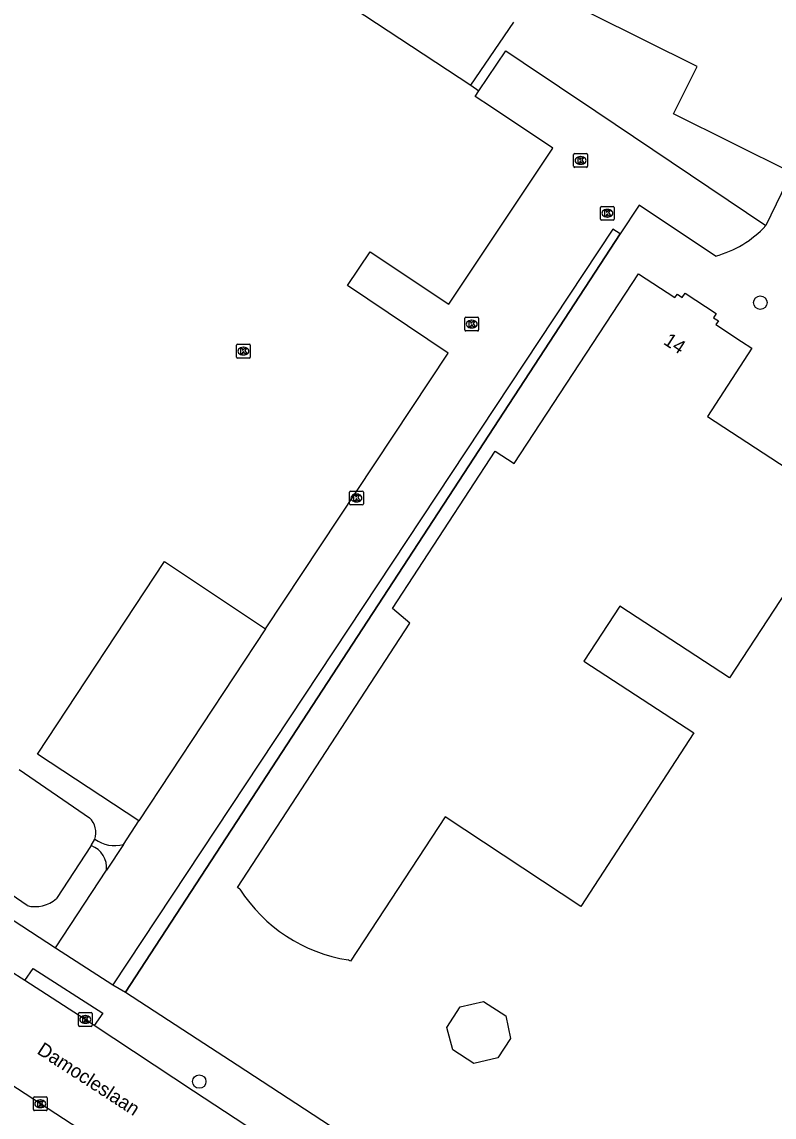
# Model space of a CAD drawing. Extents: x 162186 to 163152, y 385513 to 386513.
# Drawn here: x 162682 to 162736.6, y 386298.9 to 386378.5 of the extents above; entities that cross this region are included whole.
import ezdxf

# ---------------------------------------------------------------- set-up
doc = ezdxf.new("R2010")
doc.units = 0
for name, color, linetype in [('IMGEO_Boom', 7, 'Continuous'), ('IMGEO_Groenvoorziening', 7, 'Continuous'), ('IMGEO_Hek', 7, 'Continuous'), ('IMGEO_Kolk', 7, 'Continuous'), ('IMGEO_Meer_plas_ven_vijver', 7, 'Continuous'), ('IMGEO_Openbare_ruimte_label', 7, 'Continuous'), ('IMGEO_Pand', 7, 'Continuous'), ('IMGEO_Pand_nummerreeks', 7, 'Continuous'), ('IMGEO_Parkeervlak_open', 7, 'Continuous'), ('IMGEO_Rijbaan_lokaal_gesloten', 7, 'Continuous'), ('IMGEO_Rijbaan_lokaal_open', 7, 'Continuous'), ('IMGEO_Terreindeel_zand', 7, 'Continuous'), ('IMGEO_Voetpad_gesloten', 7, 'Continuous'), ('IMGEO_Voetpad_open', 7, 'Continuous')]:
    doc.layers.add(name, color=color, linetype=linetype)

msp = doc.modelspace()

# ---------------------------------------------------------------- linework, layer by layer
at = {"layer": 'IMGEO_Boom'}
for centre in [(162735.632, 386358.102), (162694.849, 386301.472)]:
    msp.add_circle(centre, 0.489, dxfattribs=at)
at = {"layer": 'IMGEO_Groenvoorziening'}
for points in [[(162684.07, 386391.658), (162688.009, 386391.4), (162714.583, 386373.904), (162715.179, 386373.511)], [(162725.455, 386363.095), (162689.488, 386307.968)]]:
    msp.add_lwpolyline(points, dxfattribs=at)
at = {"layer": 'IMGEO_Hek'}
for points in [[(162714.583, 386373.904), (162717.725, 386378.501)], [(162689.488, 386307.968), (162725.455, 386363.095)]]:
    msp.add_lwpolyline(points, dxfattribs=at)
at = {"layer": 'IMGEO_Kolk'}
for p, q in [((162722.065, 386368.014), (162722.065, 386368.866)), ((162722.14, 386368.94), (162722.992, 386368.94)), ((162722.553, 386368.72), (162722.578, 386368.72)), ((162723.066, 386368.866), (162723.066, 386368.014)), ((162722.992, 386367.94), (162722.14, 386367.94)), ((162722.576, 386368.16), (162722.551, 386368.16)), ((162724.015, 386364.174), (162724.015, 386365.026)), ((162724.09, 386365.1), (162724.942, 386365.1)), ((162724.503, 386364.88), (162724.528, 386364.88)), ((162725.016, 386365.026), (162725.016, 386364.174)), ((162724.942, 386364.1), (162724.09, 386364.1)), ((162724.526, 386364.32), (162724.501, 386364.32)), ((162714.158, 386356.117), (162714.158, 386356.969)), ((162714.233, 386357.043), (162715.085, 386357.043)), ((162714.646, 386356.823), (162714.671, 386356.823)), ((162715.159, 386356.969), (162715.159, 386356.117)), ((162715.085, 386356.043), (162714.233, 386356.043)), ((162714.669, 386356.263), (162714.644, 386356.263)), ((162697.56, 386354.15), (162697.56, 386355.002)), ((162697.635, 386355.076), (162698.487, 386355.076)), ((162698.561, 386355.002), (162698.561, 386354.15)), ((162698.071, 386354.296), (162698.046, 386354.296)), ((162698.048, 386354.856), (162698.073, 386354.856)), ((162698.487, 386354.076), (162697.635, 386354.076)), ((162705.776, 386343.474), (162705.776, 386344.326)), ((162705.851, 386344.4), (162706.703, 386344.4)), ((162706.264, 386344.18), (162706.289, 386344.18)), ((162706.777, 386344.326), (162706.777, 386343.474)), ((162706.703, 386343.4), (162705.851, 386343.4)), ((162706.287, 386343.62), (162706.262, 386343.62)), ((162686.063, 386305.563), (162686.063, 386306.415)), ((162686.138, 386306.489), (162686.99, 386306.489)), ((162687.064, 386306.415), (162687.064, 386305.563)), ((162686.574, 386305.709), (162686.549, 386305.709)), ((162686.551, 386306.269), (162686.576, 386306.269)), ((162686.99, 386305.489), (162686.138, 386305.489)), ((162682.79, 386299.434), (162682.79, 386300.286)), ((162682.865, 386300.36), (162683.717, 386300.36)), ((162683.278, 386300.14), (162683.303, 386300.14)), ((162683.791, 386300.286), (162683.791, 386299.434)), ((162683.717, 386299.36), (162682.865, 386299.36)), ((162683.301, 386299.58), (162683.276, 386299.58))]:
    msp.add_line(p, q, dxfattribs=at)
for points in [[(162722.065, 386368.014), (162722.065, 386368.866)], [(162722.14, 386368.94), (162722.992, 386368.94)], [(162722.386, 386368.64), (162722.509, 386368.64), (162722.509, 386368.489), (162722.639, 386368.64), (162722.803, 386368.64), (162722.657, 386368.489), (162722.81, 386368.24), (162722.658, 386368.24), (162722.573, 386368.404), (162722.509, 386368.337), (162722.509, 386368.24), (162722.386, 386368.24), (162722.386, 386368.64)], [(162723.066, 386368.866), (162723.066, 386368.014)], [(162722.992, 386367.94), (162722.14, 386367.94)], [(162724.015, 386364.174), (162724.015, 386365.026)], [(162724.09, 386365.1), (162724.942, 386365.1)], [(162724.336, 386364.8), (162724.459, 386364.8), (162724.459, 386364.649), (162724.589, 386364.8), (162724.753, 386364.8), (162724.607, 386364.649), (162724.76, 386364.4), (162724.608, 386364.4), (162724.523, 386364.564), (162724.459, 386364.497), (162724.459, 386364.4), (162724.336, 386364.4), (162724.336, 386364.8)], [(162725.016, 386365.026), (162725.016, 386364.174)], [(162724.942, 386364.1), (162724.09, 386364.1)], [(162714.158, 386356.117), (162714.158, 386356.969)], [(162714.233, 386357.043), (162715.085, 386357.043)], [(162714.479, 386356.743), (162714.602, 386356.743), (162714.602, 386356.592), (162714.732, 386356.743), (162714.896, 386356.743), (162714.75, 386356.592), (162714.903, 386356.343), (162714.751, 386356.343), (162714.666, 386356.507), (162714.602, 386356.44), (162714.602, 386356.343), (162714.479, 386356.343), (162714.479, 386356.743)], [(162715.159, 386356.969), (162715.159, 386356.117)], [(162715.085, 386356.043), (162714.233, 386356.043)], [(162697.56, 386354.15), (162697.56, 386355.002)], [(162697.635, 386355.076), (162698.487, 386355.076)], [(162698.561, 386355.002), (162698.561, 386354.15)], [(162697.881, 386354.776), (162698.004, 386354.776), (162698.004, 386354.625), (162698.134, 386354.776), (162698.298, 386354.776), (162698.152, 386354.625), (162698.305, 386354.376), (162698.153, 386354.376), (162698.068, 386354.54), (162698.004, 386354.473), (162698.004, 386354.376), (162697.881, 386354.376), (162697.881, 386354.776)], [(162698.487, 386354.076), (162697.635, 386354.076)], [(162705.776, 386343.474), (162705.776, 386344.326)], [(162705.851, 386344.4), (162706.703, 386344.4)], [(162706.097, 386344.1), (162706.22, 386344.1), (162706.22, 386343.949), (162706.35, 386344.1), (162706.514, 386344.1), (162706.368, 386343.949), (162706.521, 386343.7), (162706.369, 386343.7), (162706.284, 386343.864), (162706.22, 386343.797), (162706.22, 386343.7), (162706.097, 386343.7), (162706.097, 386344.1)], [(162706.777, 386344.326), (162706.777, 386343.474)], [(162706.703, 386343.4), (162705.851, 386343.4)], [(162686.063, 386305.563), (162686.063, 386306.415)], [(162686.138, 386306.489), (162686.99, 386306.489)], [(162687.064, 386306.415), (162687.064, 386305.563)], [(162686.384, 386306.189), (162686.507, 386306.189), (162686.507, 386306.038), (162686.637, 386306.189), (162686.801, 386306.189), (162686.655, 386306.038), (162686.808, 386305.789), (162686.656, 386305.789), (162686.571, 386305.953), (162686.507, 386305.886), (162686.507, 386305.789), (162686.384, 386305.789), (162686.384, 386306.189)], [(162686.99, 386305.489), (162686.138, 386305.489)], [(162682.79, 386299.434), (162682.79, 386300.286)], [(162682.865, 386300.36), (162683.717, 386300.36)], [(162683.111, 386300.06), (162683.234, 386300.06), (162683.234, 386299.909), (162683.364, 386300.06), (162683.528, 386300.06), (162683.382, 386299.909), (162683.535, 386299.66), (162683.383, 386299.66), (162683.298, 386299.824), (162683.234, 386299.757), (162683.234, 386299.66), (162683.111, 386299.66), (162683.111, 386300.06)], [(162683.791, 386300.286), (162683.791, 386299.434)], [(162683.717, 386299.36), (162682.865, 386299.36)]]:
    msp.add_lwpolyline(points, dxfattribs=at)
for centre, start, end in [((162722.142, 386368.864), 91.55205, 178.44795), ((162722.142, 386368.864), 91.55205, 178.44795), ((162722.99, 386368.864), 1.55205, 88.44795), ((162722.99, 386368.864), 1.55205, 88.44795), ((162722.142, 386368.016), 181.55205, 268.44795), ((162722.142, 386368.016), 181.55205, 268.44795), ((162722.99, 386368.016), 271.55205, 358.44795), ((162722.99, 386368.016), 271.55205, 358.44795), ((162724.092, 386365.024), 91.55205, 178.44795), ((162724.092, 386365.024), 91.55205, 178.44795), ((162724.94, 386365.024), 1.55205, 88.44795), ((162724.94, 386365.024), 1.55205, 88.44795), ((162724.092, 386364.176), 181.55205, 268.44795), ((162724.092, 386364.176), 181.55205, 268.44795), ((162724.94, 386364.176), 271.55205, 358.44795), ((162724.94, 386364.176), 271.55205, 358.44795), ((162714.235, 386356.967), 91.55205, 178.44795), ((162714.235, 386356.967), 91.55205, 178.44795), ((162715.083, 386356.967), 1.55205, 88.44795), ((162715.083, 386356.967), 1.55205, 88.44795), ((162714.235, 386356.119), 181.55205, 268.44795), ((162714.235, 386356.119), 181.55205, 268.44795), ((162715.083, 386356.119), 271.55205, 358.44795), ((162715.083, 386356.119), 271.55205, 358.44795), ((162697.637, 386355), 91.55205, 178.44795), ((162697.637, 386355), 91.55205, 178.44795), ((162698.485, 386355), 1.55205, 88.44795), ((162698.485, 386355), 1.55205, 88.44795), ((162697.637, 386354.152), 181.55205, 268.44795), ((162697.637, 386354.152), 181.55205, 268.44795), ((162698.485, 386354.152), 271.55205, 358.44795), ((162698.485, 386354.152), 271.55205, 358.44795), ((162705.853, 386344.324), 91.55205, 178.44795), ((162705.853, 386344.324), 91.55205, 178.44795), ((162706.701, 386344.324), 1.55205, 88.44795), ((162706.701, 386344.324), 1.55205, 88.44795), ((162705.853, 386343.476), 181.55205, 268.44795), ((162705.853, 386343.476), 181.55205, 268.44795), ((162706.701, 386343.476), 271.55205, 358.44795), ((162706.701, 386343.476), 271.55205, 358.44795), ((162686.14, 386306.413), 91.55205, 178.44795), ((162686.14, 386306.413), 91.55205, 178.44795), ((162686.988, 386306.413), 1.55205, 88.44795), ((162686.988, 386306.413), 1.55205, 88.44795), ((162686.14, 386305.565), 181.55205, 268.44795), ((162686.14, 386305.565), 181.55205, 268.44795), ((162686.988, 386305.565), 271.55205, 358.44795), ((162686.988, 386305.565), 271.55205, 358.44795), ((162682.867, 386300.284), 91.55205, 178.44795), ((162682.867, 386300.284), 91.55205, 178.44795), ((162683.715, 386300.284), 1.55205, 88.44795), ((162683.715, 386300.284), 1.55205, 88.44795), ((162682.867, 386299.436), 181.55205, 268.44795), ((162682.867, 386299.436), 181.55205, 268.44795), ((162683.715, 386299.436), 271.55205, 358.44795), ((162683.715, 386299.436), 271.55205, 358.44795)]:
    msp.add_arc(centre, 0.0765, start, end, dxfattribs=at)
for centre, major_axis, ratio, start_param, end_param in [((162722.552, 386368.44), (-0.387, 0.002), 0.722429, 4.712389, 7.853982), ((162722.577, 386368.44), (-0.39, 0.002), 0.717154, 1.570796, 4.712389), ((162724.502, 386364.6), (-0.387, 0.002), 0.722429, 4.712389, 7.853982), ((162724.527, 386364.6), (-0.39, 0.002), 0.717154, 1.570796, 4.712389), ((162714.645, 386356.543), (-0.387, 0.002), 0.722429, 4.712389, 7.853982), ((162714.67, 386356.543), (-0.39, 0.002), 0.717154, 1.570796, 4.712389), ((162698.047, 386354.576), (-0.387, 0.002), 0.722429, 4.712389, 7.853982), ((162698.072, 386354.576), (-0.39, 0.002), 0.717154, 1.570796, 4.712389), ((162706.263, 386343.9), (-0.387, 0.002), 0.722429, 4.712389, 7.853982), ((162706.288, 386343.9), (-0.39, 0.002), 0.717154, 1.570796, 4.712389), ((162686.55, 386305.989), (-0.387, 0.002), 0.722429, 4.712389, 7.853982), ((162686.575, 386305.989), (-0.39, 0.002), 0.717154, 1.570796, 4.712389), ((162683.277, 386299.86), (-0.387, 0.002), 0.722429, 4.712389, 7.853982), ((162683.302, 386299.86), (-0.39, 0.002), 0.717154, 1.570796, 4.712389)]:
    msp.add_ellipse(centre, major_axis=major_axis, ratio=ratio, start_param=start_param, end_param=end_param, dxfattribs=at)
at = {"layer": 'IMGEO_Meer_plas_ven_vijver'}
for points in [[(162681.75, 386324.159), (162686.871, 386320.653)], [(162687.002, 386318.626), (162684.465, 386314.779)], [(162682.333, 386314.268), (162677.051, 386317.878)]]:
    msp.add_lwpolyline(points, dxfattribs=at)
for centre, radius, start, end in [((162685.822, 386319.557), 1.517, 342.14912, 46.25132), ((162682.927, 386316.493), 2.303, 255.05332, 311.90358)]:
    msp.add_arc(centre, radius, start, end, dxfattribs=at)
at = {"layer": 'IMGEO_Pand'}
for points in [[(162737.889, 386367.564), (162729.327, 386371.834), (162731.035, 386375.279), (162715.689, 386382.932)], [(162697.805, 386315.467), (162697.628, 386315.589), (162710.157, 386334.794), (162708.894, 386335.855), (162716.37, 386347.297), (162717.746, 386346.396), (162726.782, 386360.189), (162729.414, 386358.486), (162729.61, 386358.716), (162729.962, 386358.487), (162730.168, 386358.782), (162732.429, 386357.308), (162732.228, 386357.009), (162732.585, 386356.783), (162732.397, 386356.518), (162734.277, 386355.277), (162735.025, 386354.798), (162731.783, 386349.831), (162741.62, 386343.396), (162733.403, 386330.824), (162725.417, 386336.043), (162722.793, 386332.028), (162730.789, 386326.818), (162722.575, 386314.212), (162712.729, 386320.709), (162705.851, 386310.217)], [(162705.851, 386310.217), (162705.674, 386310.318)], [(162717.475, 386304.604), (162716.563, 386303.19), (162714.813, 386302.792), (162713.272, 386303.781), (162712.856, 386305.399), (162713.827, 386306.905), (162715.52, 386307.29), (162717.132, 386306.255), (162717.475, 386304.604)]]:
    msp.add_lwpolyline(points, dxfattribs=at)
msp.add_arc((162707.416, 386321.568), 11.384, 212.40659, 261.19677, dxfattribs=at)
at = {"layer": 'IMGEO_Parkeervlak_open'}
msp.add_lwpolyline([(162690.464, 386320.42), (162683.085, 386325.273), (162692.311, 386339.28), (162699.66, 386334.379)], dxfattribs=at)
at = {"layer": 'IMGEO_Rijbaan_lokaal_gesloten'}
for points in [[(162682.166, 386308.827), (162681.036, 386309.556), (162680.468, 386309.941), (162679.959, 386310.277)], [(162687.215, 386305.558), (162686.564, 386305.989), (162682.166, 386308.827)], [(162723.765, 386281.594), (162710.643, 386290.117), (162702.823, 386295.273), (162694.436, 386300.775), (162687.215, 386305.558)], [(162676.05, 386304.6), (162729.502, 386269.766)]]:
    msp.add_lwpolyline(points, dxfattribs=at)
at = {"layer": 'IMGEO_Rijbaan_lokaal_open'}
for points in [[(162715.179, 386373.511), (162717.133, 386376.415), (162718.405, 386375.559), (162723.67, 386372.016), (162736.027, 386363.7)], [(162699.66, 386334.379), (162712.947, 386354.427), (162705.614, 386359.348), (162707.276, 386361.789), (162712.993, 386357.98), (162720.56, 386369.335), (162716.092, 386372.304), (162714.9, 386373.096), (162715.179, 386373.511)], [(162732.367, 386361.489), (162726.815, 386365.179), (162725.455, 386363.095)], [(162725.455, 386363.095), (162724.922, 386363.449), (162688.572, 386308.509)], [(162699.66, 386334.379), (162690.464, 386320.42)], [(162689.334, 386318.704), (162690.464, 386320.42)], [(162689.334, 386318.704), (162688.102, 386316.833)], [(162684.39, 386311.194), (162688.102, 386316.833)], [(162684.39, 386311.194), (162688.572, 386308.509)]]:
    msp.add_lwpolyline(points, dxfattribs=at)
msp.add_arc((162730.474, 386368.758), 7.512, 284.59991, 317.6723, dxfattribs=at)
at = {"layer": 'IMGEO_Terreindeel_zand'}
msp.add_lwpolyline([(162737.889, 386367.564), (162736.027, 386363.7)], dxfattribs=at)
at = {"layer": 'IMGEO_Voetpad_gesloten'}
msp.add_lwpolyline([(162682.166, 386308.827), (162682.768, 386309.689), (162687.831, 386306.442), (162687.215, 386305.558)], dxfattribs=at)
at = {"layer": 'IMGEO_Voetpad_open'}
for points in [[(162640.264, 386339.786), (162655.308, 386330.194), (162684.39, 386311.194)], [(162687.002, 386318.626), (162687.266, 386319.092)], [(162688.572, 386308.509), (162689.488, 386307.968)], [(162689.488, 386307.968), (162695.171, 386304.265), (162697.61, 386302.685), (162711.738, 386293.458), (162766.229, 386257.869), (162771.924, 386254.15)]]:
    msp.add_lwpolyline(points, dxfattribs=at)
for centre, radius, start, end in [((162686.408, 386317.028), 1.705, 353.43344, 69.62454), ((162688.721, 386321.145), 2.516, 234.65883, 284.08848)]:
    msp.add_arc(centre, radius, start, end, dxfattribs=at)

# ---------------------------------------------------------------- texts
at = {"layer": 'IMGEO_Openbare_ruimte_label'}
msp.add_text('Damocleslaan', height=1, rotation=327.04099, dxfattribs=at).set_placement((162682.989, 386303.553))
at = {"layer": 'IMGEO_Pand_nummerreeks'}
msp.add_text('14', height=1, rotation=327.02628, dxfattribs=at).set_placement((162728.523, 386355.13))

doc.saveas('drawing.dxf')
